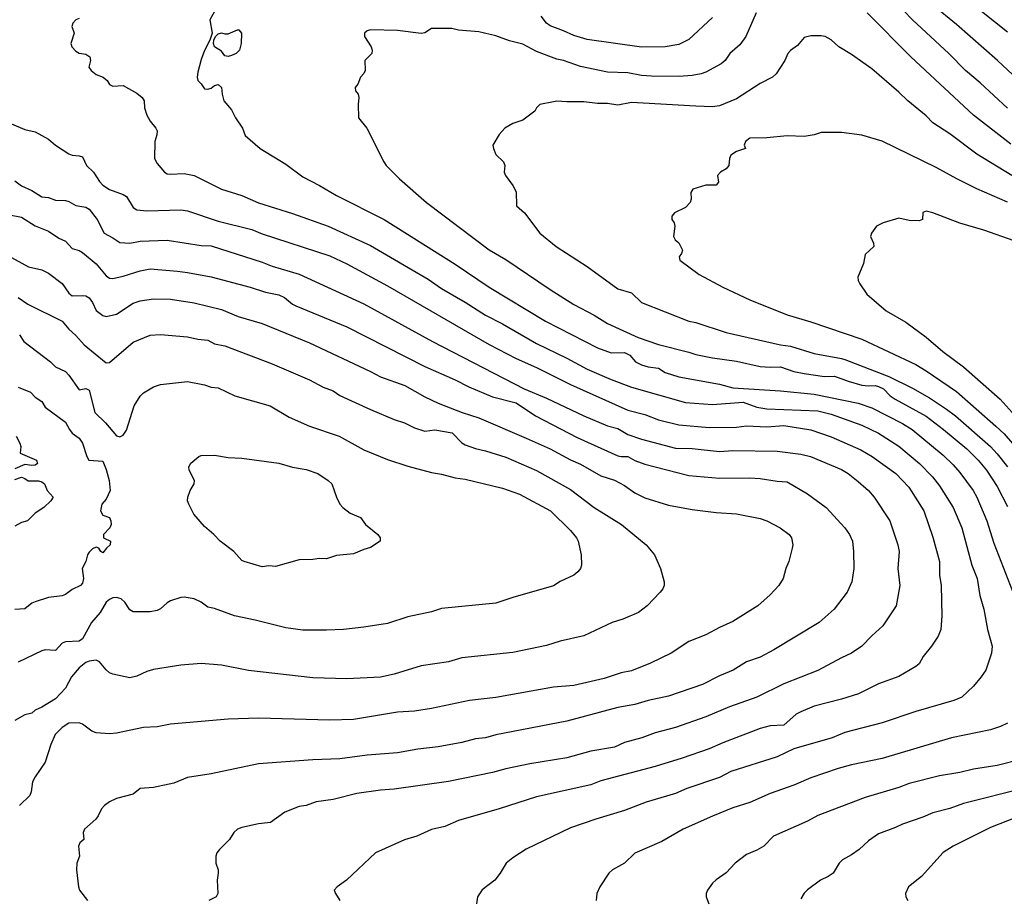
# Model space of a CAD drawing. Header units: metres. Extents: x -46681 to -43747, y -240911 to -237677.
# Tile 788 of 1056: x -45732 to -45587, y -237943 to -237813. Entities that reach past the tile are written whole.
import ezdxf

# ---------------------------------------------------------------- set-up
doc = ezdxf.new("R2010")
doc.units = ezdxf.units.M
doc.layers.add('CONTOUR_INDEX', color=1, linetype='Continuous')
doc.layers.add('CONTOUR_INTER', color=3, linetype='Continuous')

msp = doc.modelspace()

# ---------------------------------------------------------------- linework, layer by layer
at = {"layer": 'CONTOUR_INDEX'}
for points, elevation in [([(-45623.19, -237812.02), (-45624.72, -237815.52), (-45625.6, -237816.73), (-45627.04, -237818.02), (-45627.77, -237819.02), (-45628.32, -237819.52), (-45630.6, -237820.77), (-45631.28, -237821.02), (-45632.6, -237821.25), (-45634.6, -237821.39), (-45638.6, -237821.34), (-45640.1, -237821.25), (-45642.1, -237820.87), (-45645.1, -237820.77), (-45649.1, -237819.91), (-45651.6, -237819.02), (-45652.6, -237818.85), (-45655.6, -237817.73), (-45657.6, -237816.65), (-45659.6, -237816.16), (-45661.6, -237815.39), (-45664.1, -237814.83), (-45667.1, -237814.55), (-45668.1, -237814.32), (-45671.1, -237814.33), (-45672.1, -237814.95), (-45672.6, -237815.04), (-45676.1, -237814.61), (-45680.1, -237814.53), (-45680.6, -237814.67), (-45680.99, -237815.02), (-45680.98, -237815.52), (-45679.99, -237817.02), (-45679.83, -237817.52), (-45679.89, -237818.02), (-45680.92, -237819.02), (-45680.89, -237820.52), (-45681.1, -237820.98), (-45681.56, -237821.52), (-45681.97, -237822.52), (-45682.37, -237823.02), (-45682.29, -237823.52), (-45681.93, -237824.02), (-45681.83, -237824.52), (-45681.93, -237825.52), (-45681.85, -237827.52), (-45680.66, -237829.02), (-45678.14, -237834.02), (-45677.8, -237834.52), (-45675.82, -237836.52), (-45671.81, -237840.02), (-45662.6, -237846.99), (-45660.1, -237848.41), (-45653.6, -237852.84), (-45650.1, -237855.05), (-45647.1, -237856.64), (-45645.1, -237857.86), (-45640.6, -237859.94), (-45637.6, -237860.97), (-45633.1, -237862.09), (-45632.1, -237862.46), (-45629.6, -237862.94), (-45626.1, -237863.42), (-45622.6, -237864.2), (-45621.1, -237864.31), (-45619.6, -237864.24), (-45617.6, -237864.97), (-45616.1, -237865.26), (-45613.1, -237865.68), (-45611.6, -237865.62), (-45609.6, -237866.4), (-45607.6, -237866.95), (-45606.6, -237867.09), (-45605.6, -237867.01), (-45605.1, -237867.17), (-45604.41, -237867.52), (-45603.42, -237868.52), (-45602.65, -237869.02), (-45598.1, -237871.57), (-45595.55, -237873.52), (-45592.1, -237876.37), (-45590.41, -237878.02), (-45589.2, -237879.52), (-45587.6, -237881.91), (-45586.1, -237884.86)], 75), ([(-45585.6, -237831.39), (-45591.1, -237827.1), (-45600.36, -237818.52), (-45606.8, -237812.02)], 75), ([(-45733.6, -237841.79), (-45731.6, -237842.19), (-45729.6, -237843.43), (-45727.6, -237844.23), (-45726.1, -237845.27), (-45725.1, -237845.7), (-45724.1, -237846.79), (-45723.1, -237847.09), (-45722.6, -237847.39), (-45720.6, -237849.06), (-45719.1, -237850.81), (-45718.6, -237851.19), (-45718.1, -237851.21), (-45716.6, -237850.9), (-45714.1, -237850.09), (-45712.6, -237849.81), (-45708.6, -237850.15), (-45707.1, -237850.32), (-45703.6, -237850.99), (-45697.83, -237852.52), (-45695.6, -237853.26), (-45693.6, -237853.62), (-45692.79, -237854.02), (-45691.6, -237855.01), (-45691.1, -237855.26), (-45683.6, -237858.38), (-45672.1, -237864.21), (-45667.6, -237866.17), (-45665.6, -237867.2), (-45662.1, -237868.69), (-45658.6, -237869.59), (-45655.73, -237871.52), (-45649.6, -237874.71), (-45643.6, -237877.38), (-45643.1, -237877.51), (-45642.1, -237877.51), (-45641.1, -237878.08), (-45639.6, -237878.65), (-45633.1, -237880.28), (-45628.6, -237880.72), (-45624.1, -237880.64), (-45622.6, -237880.74), (-45620.1, -237881.16), (-45618.6, -237881.22), (-45615.6, -237883.02), (-45612.87, -237885.02), (-45610.07, -237888.02), (-45609.38, -237889.02), (-45608.94, -237890.02), (-45608.79, -237891.52), (-45608.77, -237894.02), (-45609.05, -237896.02), (-45609.75, -237897.52), (-45611.67, -237900.02), (-45613.9, -237902.02), (-45620.59, -237906.02), (-45622.6, -237907.13), (-45624.6, -237907.8), (-45626.59, -237909.02), (-45628.6, -237909.88), (-45631.1, -237911.15), (-45636.1, -237912.87), (-45639.1, -237913.53), (-45641.1, -237914.13), (-45643.6, -237914.56), (-45651.1, -237916.57), (-45661.6, -237918.61), (-45663.1, -237919.04), (-45664.6, -237919.19), (-45666.6, -237919.73), (-45670.1, -237920.38), (-45673.1, -237920.69), (-45676.1, -237921.24), (-45680.6, -237921.58), (-45684.6, -237922.12), (-45688.6, -237922.28), (-45696.6, -237922.87), (-45703.6, -237924.33), (-45707.1, -237924.88), (-45709.1, -237925.71), (-45712.1, -237926.37), (-45714.1, -237926.52), (-45715.1, -237927.36), (-45717.6, -237927.97), (-45718.6, -237928.47), (-45719.35, -237929.02), (-45719.79, -237929.52), (-45720.27, -237930.52), (-45720.65, -237931.02), (-45722.3, -237932.52), (-45722.48, -237933.02), (-45722.42, -237934.02), (-45722.99, -237934.52), (-45723.17, -237935.02), (-45723.04, -237936.52), (-45723.42, -237937.52), (-45723.5, -237938.52), (-45723.2, -237941.02), (-45723.03, -237941.52), (-45721.84, -237943.02)], 80), ([(-45732.38, -237874.52), (-45731.83, -237875.52), (-45731.72, -237876.02), (-45731.79, -237877.02), (-45729.38, -237878.02), (-45729.24, -237878.52), (-45729.6, -237878.77), (-45730.1, -237878.84), (-45731.1, -237878.7), (-45732.6, -237879.31)], 85), ([(-45732.6, -237880.91), (-45731.6, -237880.56), (-45731.1, -237880.74), (-45730.6, -237881.11), (-45729.1, -237881.07), (-45728.6, -237881.25), (-45728.2, -237881.52), (-45727.83, -237882.52), (-45726.95, -237883.52), (-45727.25, -237884.02), (-45728.31, -237885.02), (-45729.6, -237885.88), (-45730.7, -237887.02), (-45731.6, -237887.23), (-45732.6, -237887.78)], 85), ([(-45584.1, -237922.24), (-45587.6, -237923.11), (-45591.1, -237923.64), (-45593.1, -237924.17), (-45596.1, -237924.65), (-45600.6, -237925.79), (-45602.1, -237926.35), (-45607.1, -237927.83), (-45614.1, -237930.47), (-45615.6, -237931.32), (-45620.6, -237933.54), (-45622.06, -237935.02), (-45623.1, -237935.62), (-45624.6, -237936.24), (-45626.28, -237937.52), (-45627.6, -237938.96), (-45629.1, -237940), (-45629.6, -237940.49), (-45630.36, -237941.52), (-45630.56, -237942.02), (-45630.56, -237942.52), (-45630.14, -237943.52)], 75)]:
    msp.add_lwpolyline(points, dxfattribs=dict(at, elevation=elevation))
at = {"layer": 'CONTOUR_INTER'}
for points, elevation in [([(-45586.1, -237826.08), (-45590.1, -237822.36), (-45592.26, -237820.52), (-45594.73, -237818.02), (-45600.1, -237813.02), (-45604.1, -237808.88)], 76), ([(-45583.1, -237823.21), (-45587.57, -237819.02), (-45593.6, -237813.74), (-45597.1, -237810.88)], 77), ([(-45586.1, -237814.86), (-45592.08, -237810.02)], 78), ([(-45723.1, -237812.82), (-45723.57, -237813.02), (-45724.02, -237813.52), (-45724.15, -237814.02), (-45723.85, -237815.02), (-45724.3, -237816.52), (-45724.18, -237817.02), (-45723.6, -237817.69), (-45723.1, -237817.96), (-45722.1, -237818.11), (-45721.52, -237818.52), (-45721.42, -237819.02), (-45721.65, -237820.02), (-45721.31, -237820.52), (-45720.6, -237821.13), (-45719.54, -237821.52), (-45718.96, -237822.02), (-45718.6, -237822.61), (-45718.1, -237822.85), (-45716.6, -237822.72), (-45714.6, -237823.89), (-45713.81, -237824.52), (-45713.5, -237825.02), (-45713.45, -237826.02), (-45713.1, -237827.12), (-45712.62, -237828.02), (-45711.78, -237829.02), (-45711.6, -237829.43), (-45711.63, -237830.02), (-45711.92, -237831.02), (-45711.96, -237833.52), (-45711.6, -237834.27), (-45710.5, -237835.52), (-45710.1, -237835.77), (-45709.6, -237835.84), (-45707.6, -237835.71), (-45706.1, -237836.01), (-45702.1, -237838.03), (-45699.1, -237838.99), (-45696.6, -237840.06), (-45691.6, -237841.63), (-45686.33, -237843.52), (-45680.1, -237846.35), (-45671.6, -237851.31), (-45669.6, -237852.69), (-45666.1, -237854.72), (-45663.1, -237856.64), (-45660.6, -237857.93), (-45655.6, -237860.83), (-45651.1, -237862.97), (-45648.1, -237864.59), (-45644.6, -237866.15), (-45641.6, -237867.25), (-45633.59, -237869.52), (-45629.6, -237869.83), (-45625.1, -237869.46), (-45623.1, -237870.22), (-45621.6, -237870.47), (-45614.1, -237870.76), (-45612.1, -237871.26), (-45607.6, -237872.85), (-45605.1, -237874.05), (-45602.1, -237875.98), (-45599.08, -237878.52), (-45597.13, -237880.52), (-45596.1, -237881.83), (-45594.1, -237885.02), (-45592.83, -237888.02), (-45591.35, -237893.52), (-45590.57, -237895.52), (-45590.15, -237898.02), (-45589.6, -237900.02), (-45589.04, -237903.02), (-45588.36, -237905.52), (-45588.45, -237906.52), (-45589.3, -237909.02), (-45589.95, -237910.02), (-45591.1, -237911.38), (-45592.83, -237913.02), (-45594, -237913.52), (-45599.6, -237915.15), (-45604.6, -237916.81), (-45610.1, -237918.25), (-45611.98, -237919.02), (-45617.6, -237920.64), (-45620.1, -237921.83), (-45626.93, -237924.02), (-45628.6, -237924.86), (-45633.43, -237926.52), (-45635.1, -237927.27), (-45639.42, -237928.52), (-45642.6, -237929.75), (-45646.85, -237931.02), (-45650.6, -237932.32), (-45657.1, -237935.44), (-45659.1, -237936.73), (-45660.07, -237937.52), (-45660.94, -237939.02), (-45661.75, -237940.02), (-45663.6, -237941.47), (-45664.29, -237942.52), (-45664.44, -237943.52)], 77), ([(-45703.1, -237811.83), (-45703.79, -237813.02), (-45703.45, -237815.02), (-45703.79, -237816.02), (-45704.6, -237817.55), (-45705.1, -237818.88), (-45705.6, -237820.77), (-45705.67, -237821.52), (-45705.6, -237822.02), (-45705.1, -237822.48), (-45704.6, -237823.21), (-45704.1, -237823.3), (-45703.6, -237823.15), (-45703.1, -237822.74), (-45702.6, -237822.58), (-45702.1, -237823.02), (-45702.01, -237824.02), (-45701.72, -237825.02), (-45700.6, -237826.31), (-45700.03, -237827.52), (-45699, -237829.02), (-45698.6, -237830.13), (-45696.38, -237832.02), (-45692.6, -237834.37), (-45690.1, -237836.24), (-45687.6, -237837.49), (-45685.1, -237838.95), (-45678.06, -237842.52), (-45667.6, -237849.09), (-45662.57, -237852.52), (-45654.29, -237857.52), (-45646.6, -237861.48), (-45644.6, -237862.21), (-45642.6, -237862.13), (-45641.84, -237862.52), (-45640.97, -237863.52), (-45640.1, -237863.99), (-45639.1, -237864.28), (-45637.6, -237864.47), (-45636.6, -237865.11), (-45634.6, -237865.73), (-45628.6, -237866.8), (-45626.6, -237867.36), (-45619.6, -237867.83), (-45614.6, -237868.32), (-45608.1, -237869.64), (-45606.1, -237870.31), (-45601.6, -237872.63), (-45600.17, -237873.52), (-45595.6, -237877.32), (-45594.1, -237878.71), (-45593.1, -237879.85), (-45591.13, -237882.52), (-45590.6, -237883.52), (-45589.12, -237887.02), (-45588.1, -237890.27), (-45584.31, -237900.02)], 76), ([(-45629.6, -237812.72), (-45633.1, -237815.94), (-45634.6, -237816.67), (-45636.6, -237817.03), (-45640.1, -237817.07), (-45648.1, -237815.94), (-45650.1, -237815.36), (-45651.6, -237814.65), (-45653.6, -237813.93), (-45654.13, -237813.52), (-45654.92, -237812.52)], 76), ([(-45699.7, -237814.52), (-45699.55, -237814.52), (-45699.11, -237815.02), (-45699.18, -237816.52), (-45699.42, -237817.52), (-45699.92, -237818.02), (-45700.6, -237818.32), (-45701.1, -237818.46), (-45701.6, -237818.35), (-45702.1, -237817.67), (-45703.14, -237817.02), (-45703.28, -237816.52), (-45703.23, -237816.02), (-45702.98, -237815.52), (-45702.6, -237815.12), (-45702.1, -237814.98), (-45701.6, -237815.12), (-45701.1, -237815.09), (-45699.7, -237814.52)], 76), ([(-45585.46, -237836.02), (-45590.6, -237832.89), (-45594.6, -237829.88), (-45597.1, -237828.23), (-45598.1, -237827.23), (-45600.81, -237825.02), (-45602.1, -237823.7), (-45606.1, -237820.29), (-45609.1, -237818.18), (-45611, -237817.02), (-45612.1, -237816.01), (-45613.01, -237815.52), (-45613.6, -237815.39), (-45615.1, -237815.39), (-45616.1, -237815.66), (-45617.1, -237816.85), (-45618.1, -237817.57), (-45618.49, -237818.02), (-45618.95, -237819.02), (-45620.22, -237821.02), (-45620.76, -237821.52), (-45622.6, -237822.45), (-45626.1, -237824.7), (-45628.6, -237825.73), (-45629.6, -237825.88), (-45632.1, -237825.78), (-45641.6, -237825.24), (-45643.6, -237825.62), (-45645.1, -237825.37), (-45646.6, -237825.37), (-45648.6, -237825.13), (-45651.1, -237825.17), (-45652.6, -237825.05), (-45653.1, -237825.13), (-45655.1, -237825.52), (-45655.6, -237826.01), (-45655.85, -237826.52), (-45657.6, -237827.83), (-45659.1, -237828.36), (-45660.28, -237829.02), (-45661.1, -237829.97), (-45662.02, -237831.52), (-45661.96, -237832.02), (-45661.6, -237832.91), (-45660.48, -237834.02), (-45660.29, -237834.52), (-45660.35, -237835.52), (-45660.16, -237836.02), (-45659.08, -237837.52), (-45658.6, -237838.41), (-45658.55, -237840.52), (-45657.37, -237841.52), (-45655.12, -237844.52), (-45652.69, -237846.52), (-45648.1, -237849.46), (-45643.6, -237852.75), (-45641.6, -237853.36), (-45640.1, -237854.77), (-45633.1, -237857.5), (-45632.1, -237857.72), (-45627.6, -237859.18), (-45619.58, -237861.02), (-45618.1, -237861.21), (-45614.6, -237862.29), (-45610.6, -237863.01), (-45610.1, -237863.19), (-45603.6, -237865.7), (-45600.1, -237867.42), (-45597.6, -237868.86), (-45595.1, -237870.5), (-45593.77, -237871.52), (-45588.6, -237876.03), (-45587.6, -237877.09), (-45586.08, -237879.02)], 74), ([(-45733.1, -237828.41), (-45731.1, -237829.24), (-45729.6, -237829.59), (-45727.6, -237830.68), (-45726.6, -237831.52), (-45724.6, -237832.8), (-45724.1, -237833.03), (-45723.1, -237833.1), (-45722.6, -237833.27), (-45722.01, -237834.52), (-45720.97, -237835.52), (-45720.1, -237836.91), (-45719.6, -237837.45), (-45718.6, -237838.11), (-45716.6, -237838.84), (-45716.1, -237839.14), (-45715.1, -237840.73), (-45714.6, -237841.11), (-45713.1, -237841.25), (-45708.1, -237841.1), (-45707.1, -237841.25), (-45702.6, -237842.74), (-45697.6, -237844), (-45696.1, -237844.63), (-45686.1, -237847.9), (-45683.6, -237849.08), (-45677.6, -237852.32), (-45662.6, -237860.96), (-45658.62, -237863.02), (-45655.6, -237864.37), (-45650.6, -237866.87), (-45642.1, -237870.65), (-45639.6, -237871.28), (-45637.6, -237872.09), (-45634.6, -237872.81), (-45630.1, -237873.21), (-45626.1, -237873.16), (-45624.6, -237872.97), (-45621.6, -237873.14), (-45619.1, -237872.94), (-45615.1, -237873.55), (-45612.1, -237874.61), (-45607.74, -237876.52), (-45606.07, -237877.52), (-45602.56, -237880.02), (-45600.66, -237882.02), (-45598.45, -237885.52), (-45597.1, -237889.42), (-45596.11, -237893.02), (-45596.13, -237895.02), (-45595.89, -237896.52), (-45595.78, -237901.02), (-45595.94, -237903.02), (-45596.33, -237904.02), (-45597.29, -237905.52), (-45598.52, -237907.02), (-45599.1, -237908.09), (-45599.6, -237908.5), (-45602.1, -237909.97), (-45605.1, -237911.08), (-45608.07, -237912.52), (-45610.6, -237913.32), (-45614.6, -237914.35), (-45616.6, -237915.18), (-45617.29, -237915.52), (-45619.1, -237917.15), (-45621.1, -237917.27), (-45622.6, -237917.63), (-45628.1, -237919.75), (-45630.1, -237920.65), (-45634.1, -237922.01), (-45638.1, -237923.24), (-45646.1, -237925.39), (-45647.6, -237925.98), (-45655.6, -237927.72), (-45661.1, -237929.53), (-45667.1, -237931.21), (-45669.1, -237932.1), (-45671.1, -237932.57), (-45673.26, -237933.52), (-45675.1, -237934.08), (-45679.37, -237936.02), (-45683.62, -237940.02), (-45685, -237941.02), (-45685.44, -237941.52), (-45685.27, -237942.02), (-45684.62, -237943.02)], 78), ([(-45586.1, -237839.97), (-45590.6, -237837.99), (-45593.57, -237836.52), (-45596.6, -237834.84), (-45604.6, -237830.97), (-45607.6, -237830.07), (-45610.6, -237829.65), (-45613.6, -237829.66), (-45614.6, -237830.04), (-45616.1, -237830.24), (-45618.6, -237830.17), (-45621.6, -237830.46), (-45624.1, -237830.52), (-45624.77, -237831.02), (-45624.95, -237831.52), (-45624.77, -237832.02), (-45626.1, -237832.47), (-45626.9, -237833.02), (-45627.13, -237833.52), (-45627.22, -237834.52), (-45627.59, -237835.02), (-45628.42, -237835.52), (-45628.87, -237836.02), (-45628.75, -237837.02), (-45629.1, -237837.46), (-45630.6, -237837.44), (-45632.51, -237838.02), (-45632.83, -237838.52), (-45632.77, -237839.52), (-45632.91, -237840.02), (-45633.6, -237840.74), (-45635.22, -237841.52), (-45635.62, -237842.02), (-45635.61, -237842.52), (-45635.27, -237843.02), (-45635.16, -237843.52), (-45635.38, -237845.02), (-45635.11, -237845.52), (-45634.6, -237845.94), (-45634.07, -237847.02), (-45634.2, -237847.52), (-45634.54, -237848.02), (-45634.44, -237848.52), (-45631.6, -237850.62), (-45628.09, -237852.52), (-45624.1, -237854.38), (-45618.6, -237856.57), (-45615.1, -237857.63), (-45607.6, -237860.2), (-45599.6, -237863.93), (-45598.1, -237864.83), (-45593.6, -237867.91), (-45587.81, -237873.02), (-45586.6, -237874.15), (-45584.13, -237877.02)], 73), ([(-45732.6, -237836.83), (-45731.6, -237837.54), (-45730.1, -237838.25), (-45728.6, -237839.16), (-45727.6, -237839.29), (-45726.6, -237839.66), (-45725.1, -237839.72), (-45724.6, -237839.87), (-45723.6, -237840.45), (-45722.1, -237840.67), (-45721.6, -237840.99), (-45720.42, -237842.52), (-45719.4, -237844.52), (-45718.1, -237845.2), (-45717.1, -237845.9), (-45715.6, -237846.02), (-45714.1, -237845.73), (-45710.1, -237845.58), (-45705.1, -237846.35), (-45703.6, -237846.38), (-45696.1, -237848.8), (-45694.6, -237849.42), (-45690.6, -237850.59), (-45681.1, -237854.96), (-45670.94, -237860.52), (-45657.4, -237867.52), (-45654.1, -237868.88), (-45648.61, -237871.52), (-45645.1, -237872.97), (-45643.6, -237873.35), (-45642.1, -237874.27), (-45640.1, -237874.95), (-45635.1, -237876.26), (-45632.6, -237876.3), (-45628.6, -237876.75), (-45626.6, -237876.62), (-45620.1, -237876.69), (-45616.6, -237877.15), (-45615.18, -237877.52), (-45610.6, -237879.44), (-45609.6, -237880.02), (-45608.1, -237881.17), (-45606.59, -237882.52), (-45605.75, -237883.52), (-45603.46, -237887.02), (-45602.25, -237890.52), (-45602.05, -237891.52), (-45602.26, -237894.02), (-45601.96, -237896.52), (-45602.51, -237899.52), (-45604.46, -237902.52), (-45606.1, -237903.96), (-45607.57, -237905.52), (-45609.1, -237906.55), (-45610.6, -237907.2), (-45614.1, -237909.11), (-45619.1, -237911.07), (-45623.1, -237913.05), (-45627.1, -237914.47), (-45630.6, -237915.92), (-45635.09, -237917.52), (-45638.1, -237918.28), (-45640.06, -237919.02), (-45642.6, -237919.71), (-45644.1, -237920.43), (-45647.6, -237921.01), (-45651.1, -237921.99), (-45656.6, -237922.86), (-45660.1, -237923.61), (-45662.1, -237924.17), (-45668.6, -237925.47), (-45676.6, -237926.61), (-45678.6, -237926.75), (-45682.1, -237927.24), (-45685.6, -237928.14), (-45688.1, -237928.5), (-45689.6, -237929), (-45690.6, -237929.18), (-45692.76, -237930.02), (-45694.83, -237931.52), (-45696.6, -237931.7), (-45699.1, -237932.26), (-45699.71, -237932.52), (-45700.28, -237933.02), (-45700.89, -237934.02), (-45702.4, -237935.52), (-45702.76, -237936.02), (-45702.93, -237936.52), (-45702.92, -237937.52), (-45702.59, -237938.52), (-45702.56, -237939.02), (-45702.72, -237940.02), (-45702.61, -237942.02), (-45702.87, -237942.52), (-45703.93, -237943.02)], 79), ([(-45585.1, -237845.64), (-45589.6, -237844.08), (-45593.1, -237843.05), (-45597.09, -237841.52), (-45598.1, -237841.3), (-45598.6, -237841.46), (-45598.61, -237842.52), (-45599.1, -237842.7), (-45600.6, -237842.66), (-45602.1, -237842.31), (-45604.42, -237843.02), (-45605.43, -237843.52), (-45606.14, -237844.52), (-45606.3, -237845.02), (-45605.84, -237846.02), (-45605.81, -237846.52), (-45607.1, -237847.7), (-45607.36, -237849.02), (-45608.18, -237851.02), (-45608.13, -237851.52), (-45607.87, -237852.02), (-45606.86, -237853.52), (-45603.99, -237856.02), (-45601.1, -237857.68), (-45598.1, -237859.87), (-45595.65, -237862.02), (-45592.6, -237864.27), (-45587.18, -237869.02), (-45584.97, -237871.52)], 72), ([(-45736.6, -237846.23), (-45730.57, -237849.52), (-45728.6, -237849.94), (-45727.6, -237850.45), (-45725.6, -237851.96), (-45724.6, -237853.39), (-45724.1, -237853.79), (-45722.6, -237853.73), (-45722.1, -237853.79), (-45721.6, -237854.07), (-45721.1, -237854.78), (-45720.6, -237855.95), (-45719.6, -237856.71), (-45719.1, -237856.82), (-45717.6, -237856.51), (-45715.1, -237854.87), (-45714.1, -237854.52), (-45712.1, -237854.24), (-45709.6, -237854.26), (-45706.1, -237854.8), (-45702.1, -237855.82), (-45699.6, -237856.81), (-45696.1, -237857.85), (-45689.1, -237860.7), (-45680.1, -237864.93), (-45678.6, -237865.75), (-45675.01, -237867.02), (-45672.1, -237868.68), (-45670.1, -237869.63), (-45666.57, -237871.02), (-45664.1, -237871.78), (-45657.1, -237874.81), (-45653.6, -237876.38), (-45650.6, -237877.98), (-45649.1, -237878.61), (-45646.1, -237880.35), (-45644.1, -237880.97), (-45642.6, -237881.79), (-45641.1, -237882.86), (-45639.6, -237883.59), (-45636.1, -237884.68), (-45632.6, -237885.32), (-45629.1, -237885.79), (-45626.1, -237885.97), (-45622.6, -237886.66), (-45621.58, -237887.02), (-45619.64, -237888.02), (-45618.31, -237889.02), (-45617.97, -237889.52), (-45617.78, -237890.52), (-45617.85, -237891.02), (-45618.34, -237893.02), (-45618.8, -237894.02), (-45619.17, -237895.52), (-45619.82, -237896.52), (-45621.1, -237897.9), (-45622.93, -237899.52), (-45626.6, -237901.85), (-45628.6, -237902.74), (-45630.6, -237903.82), (-45633.1, -237904.83), (-45635.74, -237906.52), (-45638.76, -237908.02), (-45641.6, -237909.15), (-45643.1, -237909.43), (-45645.6, -237910.26), (-45650.1, -237911.28), (-45653.1, -237911.54), (-45661.6, -237913.09), (-45665.5, -237913.52), (-45671.1, -237914.71), (-45673.6, -237915.07), (-45676.1, -237915.23), (-45682.6, -237916.33), (-45686.1, -237916.43), (-45696.6, -237916.15), (-45701.1, -237916.28), (-45709.6, -237917.01), (-45711.6, -237917.39), (-45713.6, -237917.5), (-45717.6, -237918.36), (-45718.6, -237918.44), (-45720.6, -237918.3), (-45721.24, -237918.02), (-45722.6, -237917.03), (-45723.1, -237916.81), (-45724.6, -237916.84), (-45725.6, -237917.52), (-45726.63, -237918.52), (-45727.26, -237920.02), (-45728.1, -237922.6), (-45729.6, -237924.78), (-45729.96, -237925.52), (-45730.16, -237927.02), (-45730.39, -237927.52), (-45731.9, -237929.02)], 81), ([(-45732.09, -237854.02), (-45730.67, -237855.02), (-45725.6, -237857.51), (-45724.6, -237858.72), (-45723.6, -237859.62), (-45722.34, -237861.02), (-45719.1, -237863.66), (-45718.6, -237863.61), (-45715.1, -237860.62), (-45712.6, -237859.59), (-45711.1, -237859.51), (-45707.1, -237859.82), (-45705.6, -237860.17), (-45704.1, -237860.35), (-45703.1, -237860.87), (-45701.6, -237861.17), (-45694.6, -237863.81), (-45689.1, -237866.17), (-45687.1, -237867.28), (-45685.6, -237867.8), (-45684.6, -237868.49), (-45680.1, -237870.58), (-45676.6, -237872.04), (-45675.1, -237872.51), (-45673.6, -237873.28), (-45672.1, -237873.74), (-45670.6, -237873.56), (-45668.04, -237874.02), (-45666.6, -237875.46), (-45666.1, -237875.76), (-45664.6, -237876.31), (-45663.1, -237876.65), (-45660.1, -237877.6), (-45655.6, -237879.58), (-45650.6, -237882.35), (-45647.1, -237885.02), (-45643.05, -237887.52), (-45639.42, -237890.52), (-45638.18, -237892.02), (-45637.32, -237894.02), (-45636.74, -237896.02), (-45636.75, -237896.52), (-45636.95, -237897.02), (-45637.35, -237897.52), (-45639.26, -237899.52), (-45640.55, -237900.52), (-45642.87, -237901.52), (-45644.44, -237902.02), (-45648.6, -237903.95), (-45652.1, -237904.77), (-45654.1, -237905.38), (-45659.1, -237906.45), (-45666.6, -237907.21), (-45668.6, -237907.82), (-45672.6, -237908.4), (-45676.6, -237909.61), (-45678.6, -237910.06), (-45683.6, -237910.3), (-45688.6, -237910.17), (-45698.1, -237909.09), (-45702.1, -237908.32), (-45705.1, -237908.05), (-45708.1, -237908.3), (-45712.1, -237908.96), (-45713.1, -237909.22), (-45714.6, -237909.95), (-45715.6, -237910.15), (-45718.1, -237909.62), (-45718.6, -237909.42), (-45719.1, -237909), (-45720.1, -237907.81), (-45720.6, -237907.57), (-45721.6, -237907.69), (-45722.1, -237907.93), (-45723.1, -237908.69), (-45724.2, -237910.02), (-45725.1, -237911.68), (-45726.6, -237913.25), (-45728.6, -237914.51), (-45729.6, -237914.95), (-45730.1, -237915.41), (-45731.1, -237915.62), (-45732.6, -237916.47)], 82), ([(-45731.92, -237859.52), (-45731.24, -237860.52), (-45727.31, -237863.52), (-45726.6, -237864.27), (-45725.1, -237864.94), (-45724.6, -237865.48), (-45723.1, -237867.64), (-45722.1, -237867.44), (-45721.6, -237867.72), (-45720.76, -237871.02), (-45719.18, -237872.52), (-45717.6, -237874.44), (-45717.1, -237874.59), (-45716.6, -237874.34), (-45716.1, -237873.62), (-45714.96, -237870.02), (-45714.1, -237868.61), (-45713.6, -237868.1), (-45712.1, -237867.2), (-45711.1, -237866.89), (-45707.1, -237866.45), (-45704.6, -237866.94), (-45703.6, -237867.26), (-45702.6, -237867.37), (-45700.1, -237868.54), (-45694.9, -237870.02), (-45692.1, -237871.71), (-45689.1, -237873.02), (-45684.73, -237874.52), (-45681.1, -237876.5), (-45677.6, -237877.93), (-45674.6, -237878.91), (-45671.1, -237879.86), (-45669.6, -237880.11), (-45667.6, -237880.65), (-45666.1, -237880.86), (-45660.6, -237882.15), (-45658.1, -237883.06), (-45653.53, -237885.52), (-45650.6, -237888.41), (-45649.71, -237889.52), (-45649.46, -237890.02), (-45649.02, -237892.02), (-45648.97, -237893.52), (-45649.1, -237894.02), (-45649.48, -237894.52), (-45650.1, -237895.03), (-45652.1, -237895.96), (-45653.1, -237896.59), (-45659.1, -237898.29), (-45661.6, -237899.17), (-45669.6, -237899.96), (-45671.1, -237900.41), (-45674.6, -237901.15), (-45677.6, -237902.15), (-45681.1, -237902.67), (-45684.1, -237903.05), (-45686.6, -237903.15), (-45690.1, -237903.14), (-45692.6, -237902.8), (-45697.1, -237901.65), (-45700.18, -237901.02), (-45703.1, -237899.92), (-45704.1, -237899.72), (-45705.1, -237899.02), (-45706.1, -237898.52), (-45707.6, -237898.27), (-45708.1, -237898.3), (-45709.6, -237898.83), (-45710.1, -237899.08), (-45711.1, -237899.98), (-45711.6, -237900.22), (-45712.6, -237900.41), (-45715.1, -237900.41), (-45715.6, -237900.13), (-45716.33, -237899.02), (-45716.87, -237898.52), (-45717.6, -237898.31), (-45718.1, -237898.38), (-45718.6, -237898.59), (-45719.1, -237899.02), (-45720.01, -237900.52), (-45721.28, -237902.02), (-45722.6, -237904.4), (-45723.1, -237904.77), (-45725.1, -237904.84), (-45725.6, -237905.05), (-45726.6, -237906.14), (-45728.1, -237906.04), (-45728.6, -237906.17), (-45732.1, -237907.84)], 83), ([(-45732.1, -237867.25), (-45730.28, -237868.02), (-45729.6, -237868.76), (-45728.6, -237869.39), (-45728.1, -237870.2), (-45725.1, -237872.42), (-45724.53, -237873.52), (-45724.1, -237874.05), (-45723.1, -237874.8), (-45722.6, -237875.52), (-45721.98, -237877.52), (-45721.68, -237878.02), (-45719.6, -237878.21), (-45719.1, -237879.41), (-45718.66, -237881.02), (-45718.53, -237882.52), (-45719.1, -237883.8), (-45719.73, -237884.52), (-45719.96, -237885.52), (-45719.6, -237886.17), (-45718.6, -237886.49), (-45718.4, -237887.02), (-45718.36, -237887.52), (-45718.54, -237888.02), (-45719.52, -237889.02), (-45719.49, -237889.52), (-45718.49, -237890.02), (-45718.53, -237890.52), (-45719.07, -237891.02), (-45719.6, -237891.73), (-45719.9, -237891.52), (-45720.2, -237891.02), (-45720.6, -237890.88), (-45721.1, -237891.14), (-45721.6, -237891.64), (-45721.84, -237892.02), (-45722.1, -237893.02), (-45722.63, -237894.02), (-45722.45, -237895.52), (-45722.6, -237896.21), (-45722.88, -237896.52), (-45724.1, -237897.12), (-45725.1, -237897.87), (-45725.6, -237898.08), (-45727.6, -237898.32), (-45729.6, -237898.93), (-45730.1, -237899.17), (-45731.1, -237899.99), (-45732.6, -237900.08)], 84), ([(-45705.41, -237877.52), (-45705.1, -237877.36), (-45703.1, -237877.29), (-45701.1, -237877.64), (-45699.1, -237877.74), (-45693.6, -237878.47), (-45691.6, -237879.07), (-45689.6, -237879.44), (-45687.88, -237880.02), (-45686.32, -237881.02), (-45685.78, -237881.52), (-45685.13, -237883.52), (-45684.61, -237884.52), (-45684.18, -237885.02), (-45683.1, -237885.88), (-45681.59, -237886.52), (-45680.85, -237887.52), (-45679.02, -237889.02), (-45678.67, -237889.52), (-45678.69, -237890.02), (-45680.1, -237890.92), (-45681.1, -237891.21), (-45682.6, -237891.88), (-45685.1, -237892.13), (-45686.6, -237892.59), (-45687.6, -237892.54), (-45688.6, -237892.71), (-45690.6, -237892.77), (-45694.1, -237893.76), (-45695.1, -237893.64), (-45696.1, -237893.79), (-45698.76, -237893.02), (-45699.1, -237892.85), (-45700.26, -237891.52), (-45702.29, -237890.02), (-45703.23, -237889.02), (-45704.6, -237887.83), (-45706.15, -237886.02), (-45706.92, -237884.52), (-45707.08, -237884.02), (-45707.05, -237883.52), (-45706.71, -237882.52), (-45706.11, -237881.52), (-45706.08, -237881.02), (-45706.87, -237879.52), (-45706.91, -237879.02), (-45706.6, -237878.47), (-45705.41, -237877.52)], 84), ([(-45586.1, -237916.86), (-45587.1, -237917.36), (-45588.6, -237917.83), (-45594.36, -237919.02), (-45604.6, -237922.06), (-45609.1, -237923.03), (-45611.1, -237923.58), (-45615.1, -237924.93), (-45617.63, -237926.02), (-45621.1, -237927.24), (-45624.1, -237928.55), (-45626.6, -237929.36), (-45629.6, -237930.61), (-45633.95, -237932.52), (-45637.1, -237934.35), (-45641.1, -237936.07), (-45642.6, -237937.53), (-45644.38, -237938.52), (-45644.92, -237939.02), (-45646.23, -237941.02), (-45646.68, -237942.02), (-45646.8, -237943.02)], 76), ([(-45583.6, -237926.45), (-45592.6, -237928.7), (-45594.6, -237929.44), (-45597.1, -237930.11), (-45598.6, -237930.76), (-45601.6, -237931.77), (-45602.6, -237932.28), (-45605.1, -237933.22), (-45606.6, -237934.23), (-45608, -237935.52), (-45609.1, -237936.31), (-45610.46, -237937.02), (-45610.94, -237937.52), (-45611.79, -237939.02), (-45612.54, -237939.52), (-45613.68, -237940.02), (-45615.6, -237941.49), (-45616.1, -237941.94), (-45616.6, -237942.79)], 74), ([(-45583.6, -237930.29), (-45588.6, -237932.25), (-45594.1, -237935.02), (-45595.6, -237935.94), (-45598.76, -237939.52), (-45600.72, -237941.02), (-45601.16, -237942.02), (-45601.1, -237942.52), (-45600.79, -237943.02)], 73)]:
    msp.add_lwpolyline(points, dxfattribs=dict(at, elevation=elevation))

doc.saveas('drawing.dxf')
